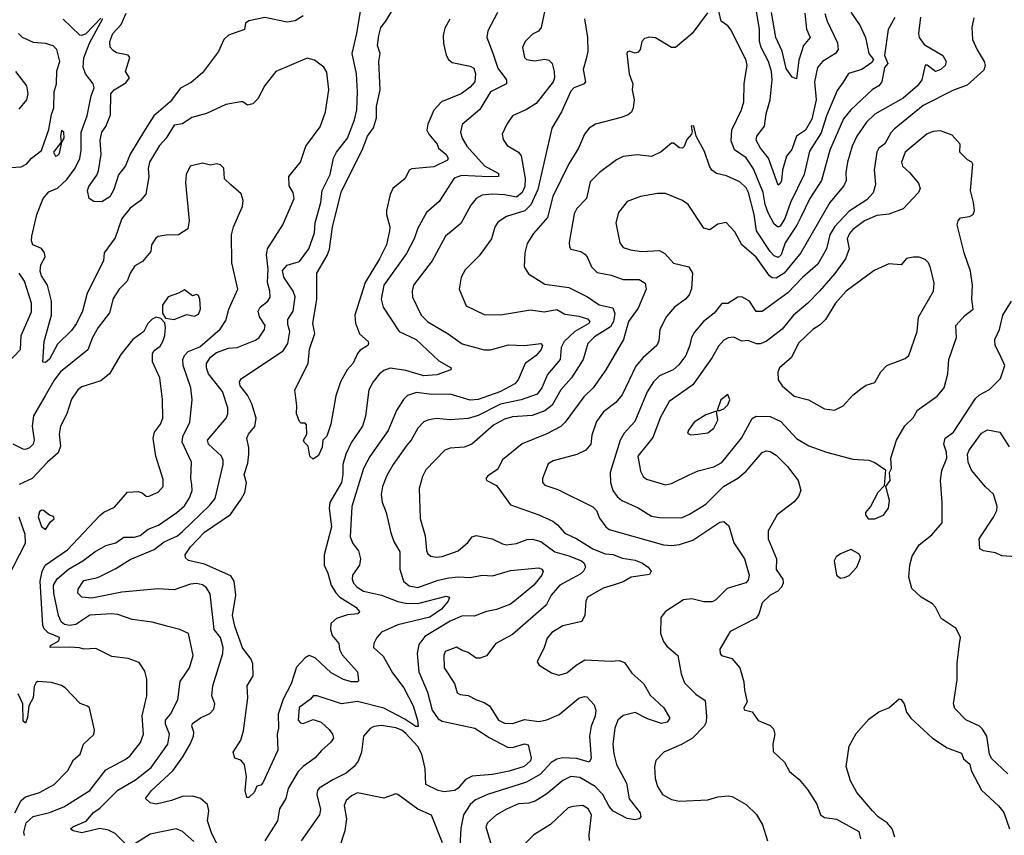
# Model space of a CAD drawing. Extents: x 1954683 to 2060285, y 904798 to 1016299.
# Tile 295 of 472: x 2005257 to 2010148, y 957493 to 961543. Entities that reach past the tile are written whole.
import ezdxf

# ---------------------------------------------------------------- set-up
doc = ezdxf.new("R2010")
doc.units = 0

msp = doc.modelspace()

# ---------------------------------------------------------------- linework, layer by layer
at = {"layer": '0CON10XD'}
for points in [[(2007879.2, 961655), (2007846.9, 961505), (2007833.5, 961486.5), (2007805, 961471.4), (2007767.5, 961435), (2007754.2, 961405), (2007764.2, 961355.8), (2007774.2, 961345), (2007815, 961338.1), (2007865, 961346.9), (2007885, 961341.9), (2007901.4, 961325), (2007912.2, 961285), (2007913.6, 961255), (2007907.7, 961235), (2007822.5, 961127.5), (2007775, 961097.8), (2007704.7, 961065.3), (2007676.9, 961025), (2007654.4, 960975), (2007657.8, 960947.8), (2007678.7, 960918.7), (2007735.3, 960885.3), (2007747.2, 960867.2), (2007768.3, 960755), (2007766.2, 960715), (2007753.7, 960685), (2007725, 960661.1), (2007665, 960673.2), (2007603.5, 960676.5), (2007555, 960671.3), (2007524.3, 960655), (2007497.4, 960622.6), (2007448.9, 960531.1), (2007372.3, 960467.7), (2007305.3, 960345), (2007213.8, 960225), (2007206.5, 960195), (2007207.9, 960165), (2007250.8, 960075), (2007285, 960042.7), (2007385, 959982.9), (2007455, 959932.9), (2007565, 959904.2), (2007595, 959903.7), (2007685, 959928.2), (2007765, 959924.5), (2007845, 959935.6), (2007854.2, 959925), (2007846.9, 959905), (2007821.8, 959875), (2007768.2, 959835), (2007732.9, 959755), (2007716.5, 959735), (2007641.8, 959695), (2007535, 959656.3), (2007495, 959653.8), (2007395, 959683.1), (2007305, 959681.1), (2007228.8, 959691.2), (2007183.4, 959676.6), (2007163.1, 959656.9), (2007128.2, 959601.8), (2007087.8, 959502.2), (2006996.6, 959373.4), (2006965.3, 959315), (2006906.1, 959125), (2006898.7, 958975), (2006911.3, 958941.3), (2006940.4, 958905), (2006950.4, 958865), (2006944.6, 958835), (2006910.7, 958785), (2006908.7, 958765), (2006915.7, 958745.7), (2006933.8, 958725), (2006965, 958704.7), (2007055, 958685.7), (2007135, 958653.3), (2007175, 958644.8), (2007235, 958643.1), (2007375, 958679.6), (2007392, 958675), (2007385.5, 958655), (2007352.6, 958615), (2007295, 958576.7), (2007135, 958537.7), (2007055, 958502.2), (2007030.6, 958475), (2007015.6, 958445), (2007014.4, 958425), (2007062.7, 958382.7), (2007109.2, 958299.2), (2007165, 958225.5), (2007212.2, 958135), (2007233.8, 958065), (2007237.1, 958032.9), (2007225, 958033.5), (2007170.2, 958070.2), (2007065, 958123.5), (2006935, 958157.6), (2006855.5, 958145.5), (2006735, 958186), (2006715, 958185.8), (2006701.3, 958168.7), (2006645, 958126.9), (2006640, 958065), (2006651.2, 958051.2), (2006665, 958047.8), (2006715, 958067.3), (2006754.7, 958054.7), (2006795, 958017.5), (2006810.6, 957995), (2006815.6, 957975), (2006802.9, 957955), (2006755.4, 957914.6), (2006725, 957877.5), (2006665.5, 957835), (2006641, 957809), (2006590.9, 957725), (2006578.7, 957675), (2006547.3, 957625), (2006536.9, 957565), (2006474, 957466)], [(2007631.2, 961578.8), (2007583.1, 961486.9), (2007577.5, 961455), (2007606.7, 961376.7), (2007632.8, 961302.8), (2007674.5, 961245), (2007674.4, 961225), (2007595.5, 961185), (2007542.8, 961097.2), (2007455, 961021.9), (2007447.2, 960985), (2007454.7, 960954.7), (2007478.2, 960915), (2007566.5, 960816.5), (2007635, 960779.2), (2007636, 960765), (2007588.1, 960761.9), (2007450.8, 960769.2), (2007415, 960755.4), (2007340.5, 960639.5), (2007277.3, 960585), (2007235, 960507.5), (2007216.9, 960455), (2007178.2, 960381.8), (2007065.3, 960224.7), (2007052.8, 960155), (2007061.8, 960115), (2007141.8, 959995), (2007226.4, 959955), (2007338.5, 959848.5), (2007400, 959815), (2007398.8, 959805), (2007329.9, 959780.1), (2007265, 959774.2), (2007175, 959800.6), (2007097.6, 959812.4), (2007065, 959801.5), (2007045, 959783.6), (2007013.2, 959745), (2006991.3, 959705), (2006975.3, 959575), (2006959.3, 959525), (2006905, 959444.4), (2006876.6, 959385), (2006862.1, 959335), (2006862.7, 959285), (2006855.8, 959245), (2006797.6, 959145), (2006794.7, 959115), (2006806, 959025), (2006769.7, 958885), (2006769.4, 958835), (2006788.2, 958795), (2006804.1, 958735), (2006827, 958697), (2006847.3, 958675), (2006926.5, 958625), (2006945.7, 958605), (2006937, 958593), (2006885, 958588), (2006830.9, 958569.1), (2006803.3, 958545), (2006800.8, 958515), (2006809.6, 958485), (2006842.5, 958445), (2006846.2, 958415), (2006858.5, 958388.5), (2006934.4, 958305), (2006940.7, 958259.3), (2006935, 958254.2), (2006905.5, 958254.5), (2006865, 958266.9), (2006805, 958298.8), (2006725, 958374.6), (2006695, 958386.2), (2006675, 958374.5), (2006632.2, 958327.8), (2006605.2, 958245), (2006565, 958169.5), (2006540.9, 958095), (2006542.1, 958025), (2006535.7, 957994.3), (2006540, 957915), (2006465, 957753.3), (2006455, 957742), (2006435, 957736), (2006421.2, 957705), (2006395, 957680), (2006385, 957680), (2006377.8, 957715), (2006383.8, 957785), (2006373.8, 957845), (2006355.8, 957865.8), (2006326.1, 957876.1), (2006317.5, 957905), (2006355.5, 957964.5), (2006369.1, 958010.9), (2006390, 958175), (2006386.7, 958235), (2006417.1, 958285), (2006414.7, 958345), (2006407.5, 958367.5), (2006363.7, 958423.7), (2006325, 958531.2), (2006314.7, 958585), (2006330.8, 958685), (2006323.1, 958755), (2006305, 958780.9), (2006175, 958839.2), (2006095, 958858), (2006080.3, 958870.3), (2006078.6, 958885), (2006106.2, 958925), (2006175, 958997.5), (2006303.3, 959086.7), (2006357.9, 959162.1), (2006374.6, 959195), (2006383.1, 959243.1), (2006372.5, 959285), (2006389.6, 959340.4), (2006394.7, 959384.7), (2006395, 959417.5), (2006384.5, 959465), (2006393.5, 959485), (2006425, 959522.9), (2006432.2, 959565), (2006410.8, 959635), (2006387.9, 959677.9), (2006352.5, 959725), (2006348.5, 959745), (2006358.6, 959761.4), (2006565, 959899.1), (2006589.7, 959935), (2006598.2, 959995), (2006589.1, 960029.1), (2006589.6, 960055), (2006615.3, 960095), (2006625, 960167.5), (2006615, 960194.5), (2006569.2, 960265), (2006562.1, 960297.9), (2006585, 960323.8), (2006647.6, 960342.4), (2006693.5, 960405), (2006720.8, 960485), (2006724.7, 960535), (2006753.4, 960635), (2006759.2, 960695), (2006799.8, 960775), (2006815.3, 960855), (2006830.4, 960885), (2006884.7, 960955), (2006920, 961045), (2006931.8, 961095), (2006935.3, 961185.3), (2006930, 961275), (2006907.7, 961375), (2006932.5, 961475), (2006956.7, 961625)], [(2009256.7, 961573.3), (2009267.4, 961535), (2009318.8, 961428.8), (2009322.5, 961395), (2009309.4, 961375), (2009244.8, 961335.2), (2009220.3, 961305), (2009205.2, 961235), (2009213.4, 961145), (2009191.2, 961048.8), (2009160.3, 960995), (2009115.4, 960965), (2009092, 960898), (2009066.2, 960865), (2009045.7, 960795), (2009041.1, 960745), (2009035, 960729.2), (2009025, 960722), (2008977.5, 960855), (2008937.7, 960905), (2008915.6, 960945), (2008918.9, 960965), (2008957.1, 961015), (2008964.7, 961075), (2008984.7, 961144.7), (2008995.2, 961245), (2008991, 961285), (2008976.2, 961335), (2008940.2, 961405), (2008932.5, 961435), (2008932, 961495), (2008909.8, 961625)], [(2006665, 961561.9), (2006625, 961537.3), (2006585, 961530), (2006475, 961554.2), (2006395, 961536.9), (2006379.2, 961525), (2006373.8, 961495), (2006295, 961465.7), (2006271.2, 961445), (2006244.3, 961385), (2006165, 961278.9), (2006108.1, 961231.9), (2006055, 961203.1), (2006004, 961135), (2005924, 961066), (2005871.5, 960985), (2005805.3, 960874.7), (2005781.9, 960818.1), (2005747, 960773), (2005725, 960700), (2005705, 960664.2), (2005665, 960638.8), (2005625, 960640), (2005602.5, 960655), (2005594.4, 960694.4), (2005600.6, 960715), (2005639.7, 960770.3), (2005647.8, 960792.2), (2005662.3, 960875), (2005656.4, 960943.6), (2005665.6, 960985), (2005685, 961012.5), (2005708.8, 961071.2), (2005710, 961175), (2005725.8, 961194.2), (2005785, 961228.8), (2005802.5, 961255), (2005782.5, 961285), (2005803.3, 961355), (2005795, 961366.2), (2005738.3, 961378.3), (2005720.7, 961390.7), (2005706.1, 961406.1), (2005704.3, 961435), (2005720, 961475), (2005760.6, 961519.4), (2005785.5, 961575)], [(2007394.1, 961545.9), (2007369.4, 961500.6), (2007360.2, 961465), (2007361.7, 961425), (2007375, 961366.7), (2007387.6, 961345), (2007405, 961330.3), (2007495, 961311.8), (2007512.3, 961302.3), (2007520.9, 961275), (2007517.7, 961235), (2007495, 961207.3), (2007450, 961175), (2007353.1, 961135), (2007315, 961094.2), (2007284.4, 961025), (2007280, 960995), (2007289.5, 960975), (2007330.9, 960925), (2007336.7, 960905), (2007375, 960873.5), (2007384.6, 960855), (2007382.1, 960845), (2007315, 960811.8), (2007205, 960803.1), (2007191.9, 960795), (2007172.2, 960755), (2007111.3, 960705), (2007097.7, 960675), (2007079.2, 960595), (2007079.1, 960575), (2007095.9, 960515), (2007094.7, 960495), (2007078.9, 960425), (2007044.5, 960355.5), (2006972.6, 960237.4), (2006922.3, 960075), (2006925.5, 960035.5), (2006945, 959982.5), (2006987.5, 959945), (2006990, 959935), (2006986.7, 959925), (2006948.5, 959901.5), (2006935, 959885.8), (2006913.3, 959836.7), (2006883.1, 959805), (2006851.2, 959745), (2006826.7, 959675), (2006802.2, 959535), (2006781.9, 959475), (2006762, 959455), (2006759.3, 959420.7), (2006741.5, 959378.5), (2006715, 959361.2), (2006698, 959375), (2006690, 959425), (2006670, 959445), (2006667.5, 959455), (2006683.3, 959485), (2006681.7, 959531.7), (2006675, 959540), (2006655, 959540), (2006647, 959547), (2006632, 959585), (2006634.2, 959625), (2006623.8, 959705), (2006689.7, 959835), (2006697.3, 959907.3), (2006723.4, 959985), (2006713.2, 960035), (2006732.5, 960155), (2006732.2, 960285), (2006785, 960372.5), (2006796.3, 960403.7), (2006810.7, 960515), (2006855, 960691.4), (2006957.7, 960895), (2006984.8, 960965), (2007013.8, 961006.2), (2007029.3, 961055), (2007028.7, 961111.3), (2007047.1, 961195), (2007040.5, 961335), (2007047.1, 961375), (2007034.7, 961415), (2007041.2, 961465), (2007050.3, 961505), (2007075.8, 961535), (2007105, 961585.5)], [(2008673.4, 961576.6), (2008597.5, 961475), (2008515, 961404.2), (2008495, 961404.2), (2008415, 961452.5), (2008385, 961455.7), (2008360.9, 961449.1), (2008347.5, 961435), (2008338.6, 961395), (2008328.5, 961381.5), (2008315, 961376.9), (2008285, 961386.9), (2008276, 961384), (2008272.9, 961375), (2008284.2, 961275), (2008303.3, 961225), (2008300, 961195), (2008308.8, 961145), (2008304.2, 961105), (2008295.5, 961084.5), (2008279.6, 961070.4), (2008245, 961056.9), (2008116.7, 961025), (2008086.3, 961003.7), (2008062.2, 960975), (2008033.5, 960905), (2007985, 960827.8), (2007905.3, 960665), (2007879.3, 960560.7), (2007808.9, 960481.1), (2007778.4, 960431.6), (2007765.5, 960385), (2007763.5, 960315), (2007785, 960281.5), (2007865, 960230), (2007985, 960212.7), (2008076.8, 960166.8), (2008135, 960126.6), (2008202.9, 960112.9), (2008213.6, 960083.6), (2008206.3, 960045), (2008191.5, 960018.5), (2008112.5, 959967.5), (2008078.9, 959935), (2008056.5, 959855), (2007998, 959765), (2007944.5, 959705.5), (2007901.4, 959628.6), (2007865, 959600.3), (2007802.7, 959577.3), (2007705, 959571), (2007665, 959558.6), (2007610.4, 959529.6), (2007502.9, 959435), (2007465, 959420.3), (2007395, 959415.4), (2007369.2, 959405), (2007275, 959307.5), (2007257.5, 959275), (2007240.6, 959215), (2007246.6, 959066.6), (2007270.4, 958980.4), (2007277.4, 958907.4), (2007285, 958890.8), (2007299.1, 958879.1), (2007325, 958873.8), (2007355, 958877.9), (2007435, 958906.2), (2007482.9, 958947.1), (2007505, 958974.4), (2007525, 958981.5), (2007603.3, 958965), (2007655, 958939.4), (2007675, 958935.5), (2007725, 958942.3), (2007778.3, 958961.7), (2007805, 958962.8), (2007845, 958952.5), (2007915, 958900.4), (2007985, 958880.9), (2008047.5, 958855), (2008061.5, 958845), (2008067.3, 958825), (2008058.4, 958805), (2008041, 958789), (2007940.3, 958735), (2007897.7, 958685), (2007872.2, 958635), (2007705, 958490), (2007621.4, 958445), (2007575, 958384.4), (2007545, 958372.5), (2007525, 958372), (2007485, 958400.8), (2007455, 958410), (2007427.5, 958427.5), (2007371.1, 958405), (2007363.8, 958385), (2007366.2, 958325), (2007416.1, 958246.1), (2007429.7, 958199.7), (2007445, 958191.4), (2007485, 958187.5), (2007525.5, 958165.5), (2007565, 958153.1), (2007590, 958135), (2007605, 958112.5), (2007635.6, 958065), (2007665, 958048.9), (2007705, 958048.2), (2007765, 958067.7), (2007835, 958057.8), (2007875, 958066.4), (2007937.1, 958092.9), (2008035, 958174.4), (2008062.3, 958182.3), (2008075, 958180), (2008110.5, 958140.5), (2008119.1, 958115), (2008115.9, 958085), (2008096, 958035), (2008087.3, 957985), (2008096.2, 957873.8), (2008085, 957856.5), (2008025, 957874.8), (2007955, 957877), (2007925, 957870.8), (2007896.4, 957853.6), (2007844.2, 957795.8), (2007775, 957757), (2007580.8, 957695), (2007521.5, 957668.5), (2007495, 957646.2), (2007461.2, 957595), (2007448.2, 957528.2), (2007443.2, 957436.8)], [(2009605, 961554.3), (2009571.8, 961495), (2009552.4, 961365), (2009569, 961325), (2009552.6, 961305), (2009539.1, 961235), (2009525, 961215.2), (2009494, 961196), (2009385.3, 961095), (2009349.2, 961050.8), (2009280.7, 960895), (2009239.7, 960745), (2009182.7, 960655), (2009136.8, 960563.2), (2009117.9, 960522.1), (2009060, 960435), (2009040, 960375), (2009025, 960362.2), (2009005, 960370.4), (2008985, 960391.8), (2008917.5, 960495), (2008906, 960575), (2008877, 960685), (2008865, 960708.1), (2008835, 960738.1), (2008767.6, 960767.6), (2008718.9, 960778.9), (2008695.5, 960795.5), (2008683.1, 960815), (2008658.5, 960888.5), (2008618, 960965), (2008605, 961016.7), (2008592.5, 961015), (2008597.5, 960987.5), (2008593.8, 960975), (2008571.6, 960948.4), (2008557.3, 960912.7), (2008548.8, 960905), (2008535, 960907.1), (2008505, 960930), (2008495, 960929.4), (2008443.1, 960886.9), (2008395, 960863.3), (2008325, 960872.5), (2008255, 960862.9), (2008222.3, 960847.7), (2008137.1, 960785), (2008091.4, 960738.6), (2008072.2, 960655), (2008025.3, 960604.7), (2008011.6, 960578.4), (2007985.8, 960435.8), (2007987.5, 960415), (2007995, 960404.2), (2008045, 960392.2), (2008065, 960378.1), (2008076.5, 960365), (2008096.9, 960315), (2008125, 960287.8), (2008195, 960274.6), (2008255, 960253.3), (2008335, 960253.3), (2008364.5, 960235), (2008369.2, 960205), (2008329.3, 960110.7), (2008282, 960045), (2008255.6, 959954.4), (2008169.2, 959805), (2008106.2, 959715), (2008059.7, 959670.3), (2007966.7, 959545), (2007945, 959523.3), (2007875, 959486), (2007753.5, 959436.5), (2007655, 959358), (2007631.2, 959308.8), (2007581.7, 959278.3), (2007572.5, 959265), (2007577.5, 959255), (2007625, 959230), (2007695, 959133.1), (2007835, 959084.7), (2007905, 959052.5), (2007929.1, 959035), (2007965, 958993.1), (2008025, 958965.3), (2008104.4, 958915), (2008165, 958890.3), (2008205, 958886.8), (2008249.5, 958869.5), (2008315, 958859.6), (2008351.2, 958845), (2008378.8, 958825), (2008393.8, 958805), (2008385, 958788), (2008295, 958773.9), (2008255, 958752), (2008205.3, 958734.7), (2008155, 958720.5), (2008078, 958675), (2008068.6, 958655), (2008065, 958586.7), (2008048.6, 958555), (2007955, 958533.4), (2007900.1, 958499.9), (2007877.6, 958472.4), (2007862.2, 958425), (2007828, 958355), (2007837.5, 958337.5), (2007899.4, 958299.4), (2007935, 958288.2), (2007975, 958299.5), (2008021.5, 958338.5), (2008065, 958364.6), (2008195, 958356.9), (2008235, 958360.4), (2008261.7, 958351.7), (2008298.5, 958298.5), (2008357.1, 958245), (2008388.5, 958188.5), (2008457.1, 958125), (2008486, 958075), (2008474, 958055), (2008445, 958047.7), (2008375, 958070.6), (2008315, 958102.4), (2008255, 958088.2), (2008228.5, 958065), (2008213.6, 958025), (2008203.5, 957945), (2008208.1, 957898.1), (2008221.8, 957845), (2008272, 957752), (2008283.9, 957673.9), (2008338.9, 957605), (2008341.9, 957585), (2008334.6, 957575.4), (2008315, 957569.7), (2008275, 957576.7), (2008205, 957613.1), (2008185.5, 957635.5), (2008153.4, 957695), (2008115.3, 957735), (2008039.7, 957779.7), (2007995, 957784.1), (2007954.8, 957765.2), (2007875, 957698.5), (2007817.2, 957662.8), (2007786.8, 957653.2), (2007735, 957648.8), (2007675, 957623.4), (2007625.6, 957595), (2007580, 957555), (2007572.9, 957535), (2007598.8, 957445)], [(2009732.2, 961555), (2009721.5, 961475), (2009724.6, 961455), (2009750.5, 961420.5), (2009843.5, 961365), (2009860, 961335), (2009854.5, 961315), (2009833.1, 961295), (2009806.6, 961286.6), (2009765, 961316.7), (2009755, 961316.7), (2009737.9, 961245), (2009717.1, 961215), (2009645, 961153.2), (2009505, 961074.1), (2009463.2, 961035), (2009414.7, 960965), (2009392, 960915), (2009369.8, 960835), (2009361.3, 960785), (2009362.7, 960745), (2009351.7, 960718.3), (2009280.9, 960635), (2009136.6, 960385), (2009054.9, 960285.1), (2009015, 960259.2), (2008995, 960260.7), (2008981.2, 960271.2), (2008915, 960363.3), (2008844.5, 960425), (2008809.4, 960489.4), (2008766.1, 960536.1), (2008725, 960527.5), (2008685, 960498.8), (2008655, 960507.5), (2008578, 960625), (2008550, 960645), (2008465, 960679.4), (2008425, 960679.2), (2008340, 960665), (2008275, 960640), (2008231.9, 960585), (2008218.1, 960535), (2008237.8, 960435), (2008255, 960411.9), (2008290.4, 960400.4), (2008345, 960392.7), (2008435, 960397.5), (2008462.4, 960382.4), (2008505, 960334.3), (2008581.2, 960315), (2008598.9, 960285), (2008593.9, 960206.1), (2008582.6, 960177.4), (2008564.7, 960155.3), (2008510, 960115), (2008470.1, 960069.9), (2008436.2, 960005), (2008431.5, 959948.5), (2008422.2, 959925), (2008354.2, 959865.8), (2008318, 959822), (2008250.1, 959679.9), (2008217.7, 959642.3), (2008156.9, 959595), (2008121.5, 959548.5), (2008099.5, 959480.5)], [(2009997.3, 961552.7), (2009986.4, 961503.6), (2009990.4, 961445), (2010012.7, 961392.7), (2010047.8, 961335), (2010052.9, 961315), (2010046.8, 961293.2), (2009962.9, 961217.1), (2009896.2, 961193.8), (2009745, 961117.3), (2009600.7, 960999.3), (2009585, 960981.8), (2009555, 960926.7), (2009525, 960905.8), (2009514.7, 960885.3), (2009502, 960798), (2009509, 960725), (2009496.3, 960683.7), (2009465, 960648.2), (2009378.1, 960591.9), (2009304.8, 960515), (2009281.9, 960475), (2009265.3, 960405), (2009221.2, 960328.8), (2009145, 960262), (2009073.2, 960186.8), (2008945, 960093.8), (2008915, 960094.5), (2008882.5, 960145), (2008845, 960167.5), (2008824.1, 960165.9), (2008775, 960134.3), (2008745, 960134.2), (2008706.5, 960085), (2008654.5, 960045), (2008608.3, 959991.7), (2008593.5, 959965), (2008586.3, 959926.3), (2008566.8, 959875), (2008531.2, 959828.8), (2008503.1, 959805), (2008435.6, 959774.4), (2008405.6, 959744.4), (2008374.7, 959695), (2008312.6, 959547.4), (2008259.8, 959490.2), (2008239.2, 959455), (2008190.7, 959295), (2008192.4, 959245), (2008204, 959205), (2008225, 959175.5), (2008248.9, 959155), (2008329.7, 959119.7), (2008395, 959078.2), (2008435, 959071.2), (2008545, 959069.6), (2008585, 959087.3), (2008665, 959137.9), (2008752.9, 959225), (2008824.1, 959265.9), (2008865, 959300.9), (2008945, 959393.1), (2008965, 959402.2), (2008985, 959398.2), (2009015, 959380.9), (2009070.9, 959325), (2009124.4, 959255), (2009137.8, 959205), (2009125.5, 959175), (2009105, 959149.4), (2009020, 959085), (2008974.4, 959005), (2008975.6, 958965), (2009016.9, 958865), (2009015, 958812.5), (2009047.5, 958765), (2009049.1, 958745), (2009041.8, 958725), (2009023.3, 958705), (2008985, 958684.5), (2008945, 958647.5), (2008928.3, 958591.7), (2008915, 958571.9), (2008785.5, 958504.5), (2008735, 958417.5), (2008735.8, 958395.8), (2008744, 958385), (2008795, 958370), (2008835, 958324), (2008854.4, 958255), (2008856.9, 958213.1), (2008870.6, 958155), (2008853.8, 958125), (2008856.4, 958116.4), (2008895, 958106.2), (2008925, 958063.3), (2008985, 958037.5), (2009000.7, 958020.7), (2009008.8, 957995), (2008998.8, 957945), (2008999.3, 957909.3), (2009055.6, 957855.6), (2009080.3, 957810.3), (2009129.8, 957769.8), (2009169.8, 957719.8), (2009216.8, 957646.8), (2009234.2, 957594.2), (2009255, 957581.2), (2009315, 957573.3), (2009425, 957512.5), (2009434.2, 957475)], [(2009385, 961581.2), (2009432.3, 961512.3), (2009457.8, 961455), (2009475.8, 961375), (2009498, 961345), (2009489.6, 961330.4), (2009440.6, 961295), (2009374.7, 961275.3), (2009347.6, 961232.4), (2009318.2, 961191.8), (2009264.3, 961065.7), (2009238.4, 960981.6), (2009180.5, 960889.5), (2009153.1, 960775), (2009085.6, 960635), (2009058.1, 960555), (2009035, 960518.2), (2009025, 960512.9), (2009005, 960527.1), (2008974.2, 960584.2), (2008959.8, 960625), (2008949.8, 960685), (2008901.7, 960801.7), (2008865, 960856.3), (2008807.4, 960897.4), (2008790.8, 960940.8), (2008794.1, 960995.9), (2008842.7, 961095), (2008853.8, 961135), (2008855.4, 961225), (2008863.1, 961266.9), (2008870.8, 961315), (2008865, 961340), (2008790.9, 961490.9), (2008775, 961512), (2008742, 961535), (2008730, 961585)], [(2009115, 961250), (2009095, 961258), (2009065, 961301.1), (2009045, 961386), (2009013.3, 961455), (2008992, 961578)], [(2009157.7, 961575), (2009165.9, 961495.9), (2009183.2, 961455), (2009150.6, 961415), (2009127.7, 961342.3), (2009115, 961250)], [(2006281.2, 961121.2), (2006185, 961077.8), (2006112, 961058), (2006065, 961026.7), (2006025, 961019.2), (2005985, 960955.5), (2005950.9, 960919.1), (2005901.8, 960835), (2005895.9, 960804.1), (2005898.1, 960761.9), (2005883.9, 960676.1), (2005856.2, 960643.8), (2005805, 960607.1), (2005763.8, 960556.2), (2005730.7, 960459.3), (2005676.8, 960385), (2005672.7, 960345), (2005591.3, 960185), (2005569.3, 960095), (2005539.4, 960035), (2005515, 960000), (2005445, 959931.5), (2005405, 959856.9), (2005385, 959840.9), (2005372.5, 959842.5), (2005377.7, 959945), (2005414.7, 960075), (2005414.7, 960145), (2005394.7, 960224.7), (2005365, 960270.8), (2005358.8, 960295), (2005362.7, 960325), (2005382.9, 960365), (2005380.4, 960385), (2005365, 960407.3), (2005322.7, 960425), (2005315.2, 960445), (2005317.3, 960467.3), (2005341.8, 960575), (2005374.1, 960655), (2005402.3, 960687.7), (2005445, 960706.3), (2005490.3, 960749.7), (2005532.3, 960805), (2005555.5, 960854.5), (2005562.1, 960895), (2005563, 960985), (2005592.5, 961065), (2005612, 961165), (2005626.1, 961205), (2005621.6, 961225), (2005584.2, 961274.2), (2005573, 961307), (2005575.7, 961354.3), (2005603.3, 961426.7), (2005670.6, 961549.4)], [(2005659.4, 961550.6), (2005585, 961473.3), (2005565, 961463.8), (2005555, 961466.7), (2005472.8, 961545)], [(2008062.7, 961547.3), (2008077.1, 961455), (2008078.9, 961385), (2008070.9, 961349.1), (2008055.6, 961295), (2008067.1, 961235), (2008057.2, 961222.8), (2008009.6, 961205), (2007995, 961188.2), (2007948.8, 961085), (2007900.8, 961005), (2007831, 960699), (2007796.6, 960623.4), (2007766.3, 960593.7), (2007674.7, 960565.3), (2007632.7, 960537.3), (2007617.4, 960512.6), (2007600, 960455), (2007539.6, 960370.4), (2007469.7, 960300.3), (2007449.4, 960265), (2007440.8, 960205), (2007475, 960122.5), (2007565, 960078.9), (2007645, 960078.1), (2007795, 960102), (2007862.3, 960092.3), (2007925, 960104), (2007965, 960080), (2008035, 960071), (2008077.1, 960057.1), (2008089.6, 960045), (2008083.6, 960035), (2008015, 959995.2), (2007962.3, 959945), (2007947, 959915), (2007941.8, 959855), (2007878.1, 959781.9), (2007850, 959715), (2007826.8, 959683.2), (2007747.5, 959655), (2007645, 959633.8), (2007535, 959577.2), (2007485, 959562.7), (2007395, 959555.3), (2007325, 959563.2), (2007283.8, 959555), (2007264.7, 959545.3), (2007234.4, 959515), (2007201.5, 959455), (2007180.1, 959429.9), (2007111.8, 959335), (2007081.1, 959278.9), (2007059.2, 959225), (2007052.5, 959185), (2007057.3, 959147.3), (2007077.1, 959095), (2007100.5, 958995), (2007115, 958952), (2007145, 958900), (2007144.7, 958814.7), (2007163.6, 958755), (2007190.9, 958730.9), (2007235, 958722.9), (2007335, 958759.8), (2007388.2, 958771.8), (2007436.7, 958776.7), (2007495, 958772.4), (2007555, 958783.8), (2007605, 958782), (2007695, 958808.2), (2007835, 958820.8), (2007851.2, 958815), (2007858, 958805), (2007850, 958785), (2007810.8, 958735), (2007725, 958664.3), (2007695, 958640), (2007625, 958614.6), (2007575, 958604.6), (2007515, 958581.5), (2007456.9, 958583.1), (2007395, 958557), (2007269.7, 958480.3), (2007239.6, 958440.4), (2007230.9, 958395), (2007239.6, 958305), (2007282.8, 958202.8), (2007306.1, 958115), (2007335, 958071.2), (2007355, 958060.2), (2007517.1, 958025), (2007588.6, 957978.6), (2007679.9, 957929.9), (2007705, 957928), (2007765, 957946.2), (2007782.3, 957942.3), (2007798, 957878), (2007795, 957862.9), (2007763.3, 957835), (2007688.1, 957811.9), (2007605, 957794.7), (2007505, 957785.9), (2007470.9, 957769.1), (2007435, 957726.7), (2007418, 957715), (2007365, 957708.9), (2007336.2, 957715), (2007274.3, 957745), (2007270.8, 957825), (2007255.2, 957895), (2007235, 957933.5), (2007175, 957998.9), (2007155, 958014.3), (2007125, 958025.7), (2007055, 958037.3), (2007016.4, 958033.6), (2006997.4, 958022.6), (2006964.7, 957985.3), (2006955.4, 957905), (2006938.3, 957861.7), (2006918.9, 957835), (2006878.2, 957801.8), (2006811.8, 957768.2), (2006745, 957726.5), (2006736.7, 957715), (2006733.8, 957695), (2006750.9, 957620.9), (2006746.1, 957595), (2006654.5, 957465)], [(2005185, 960808.2), (2005265, 960812.2), (2005292.8, 960827.2), (2005316, 960855), (2005365, 960892.9), (2005402.1, 960997.9), (2005415, 961071.9), (2005427.2, 961105), (2005427.5, 961185), (2005439.2, 961225), (2005441.3, 961288.7), (2005455.9, 961335), (2005442.2, 961395), (2005423.3, 961413.3), (2005385, 961425.6), (2005325, 961429.1), (2005271.1, 961455), (2005250.5, 961475)], [(2006245, 957434.4), (2006210, 957505), (2006189.1, 957565), (2006197.3, 957615), (2006189.5, 957645), (2006155.5, 957675.5), (2006117.5, 957687.5), (2006064.6, 957685.4), (2006010.6, 957665), (2005935, 957646.9), (2005904.6, 957654.6), (2005882.5, 957675), (2005912.5, 957715), (2006017.4, 957812.6), (2006067.2, 957882.8), (2006103.8, 957945), (2006119.7, 957985), (2006122.8, 958005), (2006111.6, 958035), (2006115, 958047.8), (2006155, 958075.6), (2006202.2, 958097.8), (2006221.4, 958118.6), (2006225.5, 958145), (2006211.1, 958185), (2006215.6, 958235.6), (2006265.5, 958395.5), (2006267.5, 958425), (2006254.8, 958474.8), (2006223.2, 958515), (2006202.6, 958692.6), (2006185, 958722.2), (2006165, 958736.8), (2006135, 958742.9), (2006105, 958740), (2006025, 958711.2), (2005945, 958717.4), (2005765, 958700.6), (2005615, 958670.8), (2005565.9, 958675.9), (2005545.5, 958695), (2005547.9, 958715), (2005575, 958758.7), (2005645, 958773.4), (2005735, 958817.5), (2005805, 958861.8), (2005925, 958912.2), (2005975, 958949.5), (2006040.1, 958979.9), (2006065, 959001.6), (2006199.9, 959130.1), (2006227.6, 959165), (2006268.2, 959335), (2006268.2, 959355), (2006259.2, 959375), (2006195, 959434.4), (2006190.4, 959455), (2006282.1, 959565), (2006291.5, 959585), (2006291.3, 959615), (2006265, 959696.5), (2006195.3, 959785), (2006184.7, 959815), (2006185.3, 959835), (2006205, 959866.9), (2006235, 959889.6), (2006295, 959911.8), (2006336.7, 959915), (2006427.8, 959952.2), (2006445.8, 959965), (2006473.3, 960005), (2006476.4, 960025), (2006447.7, 960067.7), (2006442.3, 960095), (2006452.3, 960115), (2006489.6, 960145), (2006500.9, 960165), (2006500.3, 960195), (2006488.5, 960238.5), (2006491, 960305), (2006482.9, 960375), (2006487.5, 960405), (2006563.5, 960525), (2006620.5, 960655), (2006615.6, 960685), (2006595, 960717.5), (2006593.5, 960765), (2006651.1, 960835), (2006677.9, 960915), (2006749, 961011), (2006776.4, 961085), (2006793.2, 961195), (2006782.2, 961282.2), (2006767, 961307), (2006721.8, 961341.8), (2006685, 961352.2), (2006528.8, 961285), (2006475, 961216.2), (2006439.8, 961150.2), (2006415, 961125.8), (2006388.8, 961118.8), (2006365.6, 961135.6), (2006355.8, 961135.8), (2006281.2, 961121.2)], [(2005255, 961098.1), (2005292.9, 961145), (2005299.1, 961175), (2005292.2, 961215), (2005237.5, 961285)], [(2005435, 960865.7), (2005445, 960868.1), (2005455, 960878.8), (2005465.9, 960934.1), (2005477.1, 960955), (2005475.6, 960985), (2005465, 960992.5), (2005459.2, 960965), (2005462.5, 960935), (2005424.7, 960885), (2005435, 960865.7)], [(2009505, 959063.8), (2009547.4, 959082.6), (2009573.4, 959116.6), (2009577.5, 959155), (2009560, 959225), (2009581.2, 959255), (2009577.5, 959295), (2009587.5, 959315), (2009583.8, 959365), (2009612, 959455), (2009653.9, 959526.1), (2009695, 959566.7), (2009716.4, 959603.6), (2009815, 959674.2), (2009849.4, 959715), (2009867.1, 959785), (2009873.2, 959855), (2009910.5, 959965), (2009907.5, 960025), (2009954.1, 960075.9), (2009992.9, 960105), (2009986.9, 960155), (2009990.6, 960225), (2009979.5, 960295), (2009948.5, 960385), (2009914.3, 960525), (2009918.8, 960545), (2009931.2, 960558.8), (2009975, 960566), (2009994.1, 960575.9), (2009999.2, 960595), (2009995.8, 960635), (2009980.8, 960695), (2009991.2, 960825), (2009987.5, 960835), (2009965, 960846.7), (2009926.7, 960885), (2009928, 960925), (2009889.7, 960969.7), (2009831.9, 960991.9), (2009795, 960988.2), (2009765, 960976.2), (2009655.6, 960885), (2009636.9, 960835), (2009643.1, 960815), (2009677.1, 960785), (2009722, 960732), (2009730, 960705), (2009721.1, 960685), (2009645.9, 960604.1), (2009575, 960576.5), (2009515, 960570.8), (2009453.8, 960545), (2009395, 960501.6), (2009378.5, 960481.5), (2009367.9, 960455), (2009376.6, 960405), (2009359.3, 960355), (2009306.8, 960283.2), (2009229.7, 960195), (2009172.1, 960135), (2009100.9, 960075), (2009044.2, 960005.8), (2008965, 959945.5), (2008935, 959933.5), (2008916.6, 959933.4), (2008875, 959950.5), (2008845, 959946.4), (2008805, 959966.2), (2008776.7, 959963.3), (2008755, 959952.2), (2008728.3, 959921.7), (2008696.9, 959865), (2008600.1, 959729.9), (2008483.1, 959646.9), (2008440.7, 959569.3), (2008401.7, 959468.3), (2008328.2, 959375), (2008341.3, 959301.3), (2008354.4, 959275), (2008370.9, 959260.9), (2008465, 959233.9), (2008495, 959239.1), (2008582.3, 959282.3), (2008626.5, 959303.5), (2008705, 959322), (2008745.6, 959344.4), (2008842.3, 959465), (2008895, 959562.2), (2008916.1, 959573.9), (2008985, 959573.1), (2009037.2, 959547.2), (2009115, 959463.5), (2009176.9, 959426.9), (2009265, 959395.6), (2009395, 959361.4), (2009475.6, 959355.6), (2009504.1, 959344.1), (2009558.3, 959308.3), (2009551.7, 959228.3), (2009520, 959195), (2009483.8, 959125), (2009458.8, 959095), (2009458.8, 959085), (2009472.5, 959065), (2009505, 959063.8)], [(2006112, 959235), (2006107.5, 959265), (2006110.4, 959345), (2006063.7, 959445), (2006067.3, 959472.7), (2006101.8, 959545), (2006113.9, 959656.1), (2006107.3, 959715), (2006069.5, 959825), (2006067.9, 959855), (2006075.3, 959875), (2006094.4, 959895.6), (2006151.8, 959918.2), (2006253.4, 960006.6), (2006281.3, 960048.7), (2006295.3, 960105), (2006340.8, 960205), (2006310.3, 960335), (2006309.7, 960475), (2006319.7, 960515), (2006363.8, 960615), (2006367.1, 960645), (2006357.6, 960677.6), (2006305, 960723.8), (2006275, 960752.5), (2006270.8, 960805), (2006255, 960822.9), (2006235, 960826.9), (2006205, 960820.6), (2006165, 960830.6), (2006103.3, 960815), (2006084.2, 960775), (2006080, 960735), (2006098.6, 960545), (2006092, 960505), (2006045, 960474.2), (2005985, 960473.3), (2005945, 960465.8), (2005932.6, 960457.4), (2005912, 960425), (2005908, 960392), (2005867.4, 960342.6), (2005828.7, 960321.3), (2005805.7, 960285), (2005790.6, 960245), (2005751.5, 960205), (2005721.9, 960158.1), (2005703.4, 960086.6), (2005646.2, 960015), (2005618.2, 959965), (2005595.8, 959904.2), (2005459.4, 959795), (2005427.4, 959752.6), (2005382.9, 959675), (2005324.7, 959575.3), (2005318.5, 959525), (2005328.9, 959455), (2005323.8, 959435), (2005305, 959416.2), (2005285, 959407.9), (2005275, 959410), (2005225, 959435.6)], [(2009305, 959603.5), (2009348, 959625), (2009395, 959678.6), (2009435, 959709.4), (2009462.3, 959727.7), (2009505, 959741.2), (2009534.4, 959795), (2009564.7, 959825.3), (2009655, 959861.2), (2009673.3, 959875), (2009714.6, 959995), (2009721.1, 960065), (2009795.5, 960195), (2009799.4, 960235), (2009781.2, 960311.2), (2009771.2, 960335), (2009755, 960352), (2009725, 960364), (2009695, 960363.1), (2009662.4, 960357.6), (2009635, 960326), (2009575, 960330), (2009502.4, 960297.6), (2009363.1, 960195), (2009308.7, 960135), (2009259.6, 960055), (2009233, 960027), (2009196.2, 960003.8), (2009125, 959936.4), (2009090.9, 959865), (2009031.8, 959815), (2009022.4, 959792.4), (2009024.4, 959755), (2009045.3, 959725.3), (2009105, 959673.6), (2009176.2, 959655), (2009255, 959610), (2009305, 959603.5)], [(2005195, 959835.6), (2005260.3, 959905), (2005264.8, 959975.2), (2005315, 960092), (2005315.8, 960135), (2005280.2, 960245), (2005254.6, 960285)], [(2006025, 960054.3), (2006085, 960078.8), (2006125, 960070.8), (2006145, 960081.2), (2006155.6, 960105), (2006152.5, 960155), (2006145, 960173.8), (2006135, 960178), (2006115, 960171.2), (2006075, 960202), (2006045.5, 960184.5), (2005994, 960166), (2005965.6, 960125), (2005966.2, 960085), (2005981.2, 960061.2), (2006025, 960054.3)], [(2010165, 957798), (2010083.8, 957875), (2010073.8, 957895), (2010060.8, 957985), (2010039.1, 958019.1), (2010024.4, 958034.4), (2009957, 958067), (2009902.8, 958122.8), (2009895.7, 958145), (2009914.3, 958264.3), (2009913.2, 958346.8), (2009926, 958444), (2009930, 958475), (2009909.3, 958519.3), (2009835, 958570), (2009806.7, 958625), (2009791.7, 958641.7), (2009735, 958676), (2009687.9, 958717.9), (2009674.6, 958775.4), (2009678.7, 958835), (2009690.6, 958879.4), (2009724.5, 958935), (2009787.5, 958985), (2009839.1, 959045), (2009839.4, 959145), (2009831.1, 959255), (2009838.5, 959305), (2009861.8, 959365), (2009860.9, 959395), (2009847.3, 959435), (2009853.6, 959465), (2009895.4, 959495), (2010005, 959661.9), (2010025, 959679.5), (2010075, 959706.2), (2010128.7, 959761.3), (2010151.1, 959825), (2010125, 959883.8), (2010102.1, 959925), (2010100.4, 959955), (2010124.7, 960005.3), (2010140.4, 960075), (2010184.5, 960145)], [(2005281.4, 957491.4), (2005278.1, 957508.1), (2005289, 957555), (2005323.9, 957586.1), (2005405, 957605.7), (2005475.8, 957634.2), (2005605.6, 957715), (2005685, 957817.5), (2005781.1, 957868.9), (2005803.4, 957886.6), (2005856.7, 957953.3), (2005872.1, 957995), (2005864.7, 958085.3), (2005888.2, 958185), (2005888.1, 958268.1), (2005878.5, 958308.5), (2005850.8, 958350.8), (2005795, 958370.9), (2005715, 958380), (2005635, 958420), (2005575, 958417.1), (2005554.4, 958424.4), (2005505, 958427.1), (2005407.5, 958425), (2005410, 958435), (2005452, 958458), (2005454, 958475), (2005398.3, 958498.3), (2005377.8, 958517.8), (2005371.6, 958535), (2005359.1, 958755), (2005367.9, 958802.1), (2005384.1, 958835), (2005495, 958910.4), (2005655, 959080.4), (2005675, 959096.9), (2005727.2, 959122.8), (2005792.8, 959197.2), (2005845, 959200.8), (2005865, 959193.8), (2005885, 959176.2), (2005895, 959176), (2005945, 959197.1), (2005970, 959225), (2005969.7, 959259.7), (2005932.5, 959375), (2005920, 959465), (2005926.5, 959495), (2005956.2, 959535), (2005967.3, 959565), (2005966.4, 959656.4), (2005952.5, 959765), (2005916.8, 959843.2), (2005916.9, 959885), (2005925, 959900.8), (2005955, 959922.5), (2005968.5, 959945), (2005978.5, 959975), (2005980.5, 960015), (2005978.1, 960038.1), (2005958.8, 960058.8), (2005935, 960066.2), (2005915, 960056), (2005893.1, 960035), (2005874.2, 959995), (2005819.2, 959955), (2005758.8, 959881.2), (2005703.1, 959785), (2005659.7, 959750.3), (2005565, 959720), (2005545, 959704.3), (2005515, 959658), (2005491.8, 959585), (2005459.6, 959525), (2005453.1, 959485), (2005459.6, 959425), (2005448.1, 959391.9), (2005394.8, 959345.2), (2005318.9, 959265), (2005254, 959235)], [(2008721.7, 959601.7), (2008735, 959602.5), (2008755, 959610), (2008775, 959631.2), (2008784, 959655), (2008775, 959682.5), (2008739.2, 959655), (2008721.7, 959601.7)], [(2008591.2, 959481.2), (2008625, 959484.3), (2008675, 959491.9), (2008705, 959514.2), (2008725.7, 959555), (2008718.3, 959598.3), (2008665, 959581.4), (2008608, 959545), (2008578.8, 959505), (2008575, 959490), (2008591.2, 959481.2)], [(2010255, 958872.9), (2010135, 958880), (2010104.7, 958894.7), (2010045.5, 958905.5), (2010025.8, 958915.8), (2010023.5, 958965), (2010095, 959073.1), (2010110.8, 959105), (2010112.7, 959125), (2010095, 959186.5), (2010055, 959222.7), (2009985, 959305.6), (2009968.3, 959345), (2009965.3, 959385), (2009974, 959406), (2010035, 959490), (2010065, 959506.9), (2010125.5, 959495.5), (2010172.2, 959422.2)], [(2008099.5, 959480.5), (2008094.5, 959435), (2008069.2, 959405), (2008025, 959383.8), (2007907.1, 959352.9), (2007881.8, 959338.2), (2007854.5, 959265), (2007854.4, 959245), (2007865, 959230.8), (2007930.7, 959210.7), (2008104, 959124), (2008121.8, 959105), (2008137.8, 959067.8), (2008168.1, 959025), (2008185, 959011.5), (2008455, 958934.6), (2008495, 958932), (2008535, 958937.5), (2008601, 958959), (2008735, 959047.5), (2008755, 959051.2), (2008780, 959030), (2008804.6, 958945), (2008856.9, 958865), (2008880, 958785), (2008875, 958760), (2008863.6, 958746.4), (2008771.1, 958718.9), (2008715, 958661.5), (2008697.5, 958652.5), (2008655, 958651.6), (2008595, 958667.3), (2008555, 958662.3), (2008465.8, 958605), (2008442, 958575), (2008440.5, 958495), (2008454.5, 958455), (2008471.9, 958431.9), (2008525.5, 958385), (2008543.5, 958295), (2008559.8, 958249.8), (2008615, 958193.3), (2008662.5, 958162.5), (2008668, 958085), (2008666.4, 958055), (2008657.6, 958035), (2008598.8, 957975), (2008545, 957943.2), (2008457.5, 957905), (2008417.1, 957865), (2008410.6, 957835), (2008413.6, 957775), (2008425.9, 957735.9), (2008450, 957695), (2008495, 957671.4), (2008535, 957662.7), (2008675, 957668.2), (2008725, 957684.6), (2008778.3, 957688.3), (2008796, 957685), (2008866.2, 957645), (2008916.8, 957596.8), (2008947.5, 957545), (2008972, 957465)], [(2005785, 957449.4), (2005731.2, 957501.2), (2005697.7, 957517.7), (2005655, 957525.9), (2005565, 957505.8), (2005522.5, 957515), (2005510, 957525), (2005521.2, 957535), (2005587.1, 957562.9), (2005624.3, 957605.7), (2005655, 957628), (2005743.8, 957716.2), (2005832.1, 957767.9), (2005910.3, 957829.7), (2005993.1, 957945), (2006001.4, 957995), (2005981.7, 958045), (2005982, 958065), (2006006.1, 958093.9), (2006042.3, 958165), (2006053.4, 958256.6), (2006100.5, 958325), (2006118.1, 958385), (2006095.6, 958495.6), (2006052.5, 958515), (2005995, 958529.5), (2005915, 958551.9), (2005815, 958564.5), (2005745, 958588.8), (2005712.4, 958592.4), (2005605, 958585.6), (2005535, 958539.6), (2005505, 958534.3), (2005479.6, 958539.6), (2005462.2, 958552.2), (2005449.8, 958585), (2005426.1, 958695), (2005425.2, 958734.8), (2005443.9, 958766.1), (2005498.9, 958815), (2005570.8, 958855), (2005630.1, 958899.9), (2005685, 958931.5), (2005735, 958945.5), (2005775, 958973.2), (2005825, 958972.7), (2005855, 958980.9), (2005895, 959013.1), (2005946.5, 959033.5), (2006037.3, 959095), (2006075, 959128.5), (2006101, 959169), (2006113.4, 959205), (2006112, 959235)], [(2005385, 959010.8), (2005410.5, 959049.5), (2005428.8, 959065), (2005425, 959076.2), (2005405, 959082), (2005375.6, 959105.6), (2005365, 959107.1), (2005355, 959099.2), (2005348.6, 959075), (2005365, 959025.7), (2005385, 959010.8)], [(2005195, 958766.2), (2005286.5, 958943.5), (2005284.2, 958985.8), (2005255, 959072.4)], [(2009335, 958770), (2009355, 958773.3), (2009377.3, 958782.7), (2009415, 958824), (2009432.5, 958865), (2009434, 958875), (2009425, 958890), (2009385, 958912.5), (2009335, 958891.2), (2009313.3, 958875), (2009303.3, 958855), (2009314.2, 958784.2), (2009335, 958770)], [(2005233.1, 957605), (2005264, 957666), (2005285.8, 957684.2), (2005355.2, 957704.8), (2005428.5, 957745), (2005495.6, 957815), (2005525, 957867.1), (2005558, 957895), (2005574.4, 957945), (2005625, 957993.8), (2005628.6, 958015), (2005603.3, 958125), (2005593.9, 958133.9), (2005556.6, 958146.6), (2005482.9, 958225), (2005465, 958236.2), (2005415, 958251.8), (2005345, 958257.1), (2005338.6, 958251.4), (2005329, 958231), (2005323.6, 958175), (2005302.9, 958135), (2005295, 958077.5), (2005285, 958050), (2005275, 958058.8), (2005272.5, 958145), (2005248.9, 958195)], [(2009604.3, 957484.3), (2009590.8, 957525), (2009566.2, 957555), (2009521.2, 957585), (2009492.9, 957615), (2009415.8, 957705), (2009383.4, 957763.4), (2009361.9, 957835), (2009377.8, 957935), (2009411.6, 957998.4), (2009475, 958070), (2009525, 958105.7), (2009575, 958126.2), (2009625, 958170), (2009635, 958167.5), (2009651.2, 958145), (2009662, 958105), (2009684, 958075), (2009791.2, 957975), (2009865, 957927.5), (2009935, 957900), (2009945, 957872.5), (2009976.1, 957846.1), (2009983.3, 957815), (2010035, 957717.5), (2010119.7, 957639.7), (2010145.7, 957605.7), (2010174.3, 957525)], [(2007357.8, 957455), (2007303.4, 957593.4), (2007235, 957622.7), (2007135, 957696.2), (2007125, 957698), (2007065, 957676.7), (2006935, 957703.5), (2006905, 957688.2), (2006878.9, 957665), (2006868.5, 957641.5), (2006880.8, 957575), (2006872.1, 957515), (2006845.5, 957434.5)], [(2008087.3, 957467.3), (2008086.2, 957495), (2008096.9, 957595), (2008081.5, 957625), (2008055, 957640), (2008005, 957636.5), (2007981.4, 957628.6), (2007893.4, 957546.6), (2007810.8, 957495), (2007768, 957452)], [(2006122.6, 957462.6), (2006065, 957512.5), (2006035, 957524.2), (2005905, 957497.7), (2005823.6, 957446.4)]]:
    msp.add_lwpolyline(points, dxfattribs=at)

doc.saveas('drawing.dxf')
